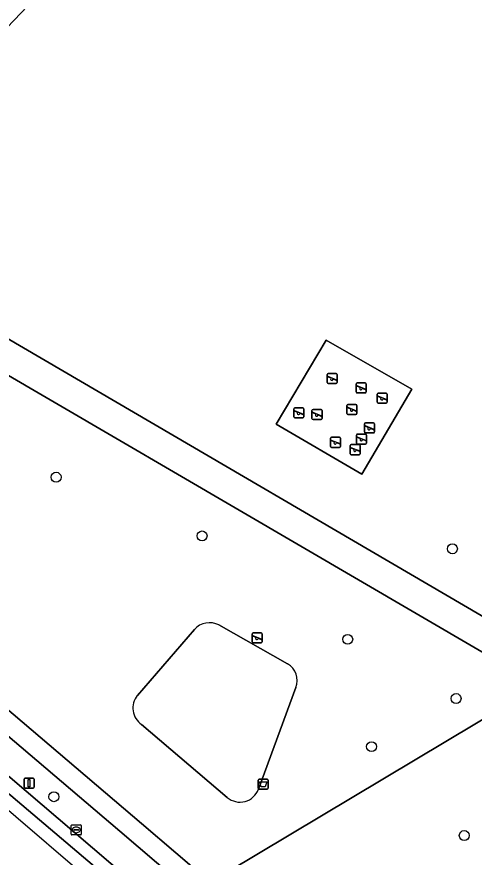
# Model space of a CAD drawing. Extents: x 162803 to 163818, y 381639 to 382475.
# Drawn here: x 163168.5 to 163213.6, y 381721.9 to 381804.9 of the extents above; entities that cross this region are included whole.
import ezdxf

# ---------------------------------------------------------------- set-up
doc = ezdxf.new("R2010")
doc.units = 0
for name, color, linetype in [('IMGEO_Afvalbak', 7, 'Continuous'), ('IMGEO_Boom', 7, 'Continuous'), ('IMGEO_Groenvoorziening', 7, 'Continuous'), ('IMGEO_Kolk', 7, 'Continuous'), ('IMGEO_Lichtmast', 7, 'Continuous'), ('IMGEO_Rijbaan_lokaal_gesloten', 7, 'Continuous'), ('IMGEO_Speelvoorziening', 7, 'Continuous'), ('IMGEO_Terreindeel_gesloten', 7, 'Continuous'), ('IMGEO_Voetpad_gesloten', 7, 'Continuous'), ('IMGEO_Voetpad_open', 7, 'Continuous')]:
    doc.layers.add(name, color=color, linetype=linetype)

msp = doc.modelspace()

# ---------------------------------------------------------------- linework, layer by layer
at = {"layer": 'IMGEO_Afvalbak'}
for p, q in [((163192.396, 381729.607), (163193.186, 381729.607)), ((163193.186, 381729.607), (163192.396, 381729.607)), ((163192.296, 381728.707), (163192.296, 381729.507)), ((163192.296, 381729.507), (163192.296, 381728.707)), ((163193.286, 381729.507), (163193.286, 381728.707)), ((163193.286, 381728.707), (163193.286, 381729.507)), ((163193.186, 381728.607), (163192.396, 381728.607)), ((163192.396, 381728.607), (163193.186, 381728.607))]:
    msp.add_line(p, q, dxfattribs=at)
msp.add_lwpolyline([(163192.439, 381729.321), (163193.143, 381729.321), (163192.994, 381728.851), (163192.588, 381728.851), (163192.439, 381729.321)], dxfattribs=at)
for centre, start, end in [((163192.396, 381729.507), 90, 180), ((163192.396, 381729.507), 90, 180), ((163193.186, 381729.507), 0, 90), ((163193.186, 381729.507), 360, 90), ((163192.396, 381728.707), 180, 270), ((163192.396, 381728.707), 180, 270), ((163193.186, 381728.707), 270, 0), ((163193.186, 381728.707), 270, 0)]:
    msp.add_arc(centre, 0.1, start, end, dxfattribs=at)
at = {"layer": 'IMGEO_Boom'}
for centre in [(163172.336, 381759.431), (163186.761, 381753.63), (163211.498, 381752.354), (163201.151, 381743.415), (163211.859, 381737.563), (163203.504, 381732.81), (163172.113, 381727.86), (163212.665, 381724.029)]:
    msp.add_circle(centre, 0.489, dxfattribs=at)
at = {"layer": 'IMGEO_Groenvoorziening'}
for points in [[(163187.076, 381889.394), (163174.933, 381879.363), (163150.559, 381859.228), (163149.449, 381858.533), (163145.2, 381849.303), (163139.723, 381837.404), (163122.194, 381799.325), (163146.159, 381785.538), (163165.579, 381774.251), (163221.717, 381741.438)], [(163104.173, 381787.829), (163102.223, 381785.552), (163112.472, 381776.842), (163126.631, 381764.799), (163144.284, 381749.784), (163146.036, 381748.294), (163160.084, 381736.32), (163174.111, 381724.357), (163192.712, 381708.496), (163206.943, 381696.319)], [(163213.574, 381694.608), (163209.887, 381697.758), (163178.636, 381724.455), (163104.173, 381787.829)], [(163188.423, 381744.831), (163195.203, 381740.994)], [(163180.361, 381737.858), (163185.994, 381744.386)], [(163220.772, 381738.461), (163220.115, 381738.844), (163189.311, 381720.446), (163187.548, 381719.436), (163211.165, 381699.254), (163211.741, 381701.09), (163216.038, 381716.4), (163221.764, 381734.924)], [(163196.029, 381738.657), (163192.33, 381728.612)], [(163189.246, 381727.793), (163180.777, 381735)]]:
    msp.add_lwpolyline(points, dxfattribs=at)
for points in [[(163162.735, 381798.896), (163151.158, 381809.94), (163174.207, 381834.098), (163185.783, 381823.053)], [(163151.158, 381809.94), (163162.735, 381798.896), (163185.783, 381823.053), (163174.207, 381834.098)], [(163118.871, 381777.895), (163180.771, 381725.228), (163187.548, 381719.436), (163189.311, 381720.446), (163220.115, 381738.844), (163142.427, 381784.159), (163122.272, 381795.77)], [(163207.49, 381768.142), (163202.539, 381759.72), (163194.075, 381764.662), (163199.035, 381772.983)]]:
    msp.add_lwpolyline(points, close=True, dxfattribs=at)
for centre, radius, start, end in [((163187.506, 381742.982), 2.064, 63.63135, 137.13191), ((163194.248, 381739.342), 1.908, 338.96831, 59.96305), ((163181.893, 381736.622), 1.969, 141.10114, 235.46207), ((163190.506, 381729.264), 1.937, 229.42162, 340.32324)]:
    msp.add_arc(centre, radius, start, end, dxfattribs=at)
at = {"layer": 'IMGEO_Kolk'}
for p, q in [((163173.818, 381724.164), (163173.818, 381725.016)), ((163173.893, 381725.09), (163174.745, 381725.09)), ((163174.077, 381724.584), (163174.077, 381724.596)), ((163174.12, 381724.633), (163174.518, 381724.633)), ((163174.306, 381724.87), (163174.331, 381724.87)), ((163174.561, 381724.596), (163174.561, 381724.584)), ((163174.819, 381725.016), (163174.819, 381724.164)), ((163174.745, 381724.09), (163173.893, 381724.09)), ((163174.515, 381724.547), (163174.117, 381724.547)), ((163174.329, 381724.31), (163174.304, 381724.31))]:
    msp.add_line(p, q, dxfattribs=at)
for points in [[(163173.818, 381724.164), (163173.818, 381725.016)], [(163173.893, 381725.09), (163174.745, 381725.09)], [(163174.819, 381725.016), (163174.819, 381724.164)], [(163174.745, 381724.09), (163173.893, 381724.09)]]:
    msp.add_lwpolyline(points, dxfattribs=at)
for centre, radius, start, end in [((163173.895, 381725.014), 0.0765, 91.55205, 178.44795), ((163173.895, 381725.014), 0.0765, 91.55205, 178.44795), ((163174.117, 381724.593), 0.0403, 85.87752, 175.75265), ((163174.114, 381724.583), 0.0366, 178.93798, 274.71019), ((163174.518, 381724.59), 0.043, 264.86636, 352.45326), ((163174.522, 381724.595), 0.0386, 1.73085, 96.63898), ((163174.743, 381725.014), 0.0765, 1.55205, 88.44795), ((163174.743, 381725.014), 0.0765, 1.55205, 88.44795), ((163173.895, 381724.166), 0.0765, 181.55205, 268.44795), ((163173.895, 381724.166), 0.0765, 181.55205, 268.44795), ((163174.743, 381724.166), 0.0765, 271.55205, 358.44795), ((163174.743, 381724.166), 0.0765, 271.55205, 358.44795)]:
    msp.add_arc(centre, radius, start, end, dxfattribs=at)
for centre, major_axis, ratio, start_param, end_param in [((163174.305, 381724.59), (-0.387, 0.002), 0.722429, 4.712389, 7.853982), ((163174.33, 381724.59), (-0.39, 0.002), 0.717154, 1.570796, 4.712389)]:
    msp.add_ellipse(centre, major_axis=major_axis, ratio=ratio, start_param=start_param, end_param=end_param, dxfattribs=at)
at = {"layer": 'IMGEO_Lichtmast'}
for p, q in [((163169.162, 381728.8), (163169.162, 381729.6)), ((163169.162, 381729.6), (163169.162, 381728.8)), ((163169.262, 381729.7), (163170.052, 381729.7)), ((163170.052, 381729.7), (163169.262, 381729.7)), ((163170.152, 381729.6), (163170.152, 381728.8)), ((163170.152, 381728.8), (163170.152, 381729.6)), ((163170.052, 381728.7), (163169.262, 381728.7)), ((163169.262, 381728.7), (163170.052, 381728.7))]:
    msp.add_line(p, q, dxfattribs=at)
msp.add_lwpolyline([(163169.582, 381729.575), (163169.732, 381729.575), (163169.732, 381728.825), (163169.582, 381728.825), (163169.582, 381729.575)], dxfattribs=at)
for centre, start, end in [((163169.262, 381729.6), 90, 180), ((163169.262, 381729.6), 90, 180), ((163170.052, 381729.6), 0, 90), ((163170.052, 381729.6), 360, 90), ((163169.262, 381728.8), 180, 270), ((163169.262, 381728.8), 180, 270), ((163170.052, 381728.8), 270, 0), ((163170.052, 381728.8), 270, 0)]:
    msp.add_arc(centre, 0.1, start, end, dxfattribs=at)
at = {"layer": 'IMGEO_Rijbaan_lokaal_gesloten'}
for points in [[(163126.631, 381764.799), (163112.472, 381776.842), (163102.223, 381785.552), (163100.949, 381786.63), (163094.339, 381792.221), (163091.706, 381794.449), (163081.476, 381803.141), (163067.521, 381814.997), (163055.544, 381825.463), (163054.657, 381824.442), (163063.004, 381817.075), (163085.435, 381798.177), (163101.575, 381784.388), (163115.299, 381772.508), (163144.591, 381747.678), (163146.475, 381746.086), (163156.948, 381737.209), (163198.96, 381701.603), (163210.495, 381691.894)], [(163206.943, 381696.319), (163192.712, 381708.496), (163174.111, 381724.357), (163160.084, 381736.32), (163146.036, 381748.294), (163144.284, 381749.784), (163126.631, 381764.799)], [(163210.495, 381691.894), (163198.96, 381701.603), (163156.948, 381737.209), (163156.214, 381736.327), (163186.76, 381710.114), (163232.516, 381670.935), (163253.206, 381651.02)]]:
    msp.add_lwpolyline(points, dxfattribs=at)
at = {"layer": 'IMGEO_Speelvoorziening'}
for p, q in [((163199.109, 381768.775), (163199.109, 381769.575)), ((163199.109, 381769.575), (163199.109, 381768.775)), ((163199.178, 381769.4), (163200.054, 381769.047)), ((163199.209, 381769.675), (163199.999, 381769.675)), ((163199.999, 381769.675), (163199.209, 381769.675)), ((163200.099, 381769.575), (163200.099, 381768.775)), ((163200.099, 381768.775), (163200.099, 381769.575)), ((163199.492, 381769.203), (163199.153, 381769.34)), ((163199.999, 381768.675), (163199.209, 381768.675)), ((163199.209, 381768.675), (163199.999, 381768.675)), ((163200.03, 381768.987), (163199.69, 381769.124)), ((163201.988, 381767.851), (163201.988, 381768.651)), ((163201.988, 381768.651), (163201.988, 381767.851)), ((163202.088, 381768.751), (163202.878, 381768.751)), ((163202.878, 381768.751), (163202.088, 381768.751)), ((163202.978, 381768.651), (163202.978, 381767.851)), ((163202.978, 381767.851), (163202.978, 381768.651)), ((163202.371, 381768.279), (163202.032, 381768.416)), ((163202.057, 381768.476), (163202.933, 381768.123)), ((163202.878, 381767.751), (163202.088, 381767.751)), ((163202.088, 381767.751), (163202.878, 381767.751)), ((163202.909, 381768.063), (163202.569, 381768.2)), ((163204.156, 381767.733), (163204.946, 381767.733)), ((163204.946, 381767.733), (163204.156, 381767.733)), ((163204.056, 381766.833), (163204.056, 381767.633)), ((163204.056, 381767.633), (163204.056, 381766.833)), ((163204.439, 381767.261), (163204.1, 381767.398)), ((163204.125, 381767.458), (163205.001, 381767.105)), ((163204.977, 381767.045), (163204.637, 381767.182)), ((163205.046, 381767.633), (163205.046, 381766.833)), ((163205.046, 381766.833), (163205.046, 381767.633)), ((163195.825, 381765.387), (163195.825, 381766.187)), ((163195.825, 381766.187), (163195.825, 381765.387)), ((163195.925, 381766.287), (163196.715, 381766.287)), ((163196.715, 381766.287), (163195.925, 381766.287)), ((163196.815, 381766.187), (163196.815, 381765.387)), ((163196.815, 381765.387), (163196.815, 381766.187)), ((163197.72, 381766.128), (163198.51, 381766.128)), ((163198.51, 381766.128), (163197.72, 381766.128)), ((163201.077, 381765.721), (163201.077, 381766.521)), ((163201.077, 381766.521), (163201.077, 381765.721)), ((163201.46, 381766.149), (163201.121, 381766.286)), ((163201.146, 381766.346), (163202.022, 381765.993)), ((163201.177, 381766.621), (163201.967, 381766.621)), ((163201.967, 381766.621), (163201.177, 381766.621)), ((163201.998, 381765.933), (163201.658, 381766.07)), ((163202.067, 381766.521), (163202.067, 381765.721)), ((163202.067, 381765.721), (163202.067, 381766.521)), ((163204.946, 381766.733), (163204.156, 381766.733)), ((163204.156, 381766.733), (163204.946, 381766.733)), ((163196.208, 381765.815), (163195.869, 381765.952)), ((163195.894, 381766.012), (163196.77, 381765.659)), ((163196.715, 381765.287), (163195.925, 381765.287)), ((163195.925, 381765.287), (163196.715, 381765.287)), ((163196.746, 381765.599), (163196.406, 381765.736)), ((163197.62, 381765.228), (163197.62, 381766.028)), ((163197.62, 381766.028), (163197.62, 381765.228)), ((163198.003, 381765.656), (163197.664, 381765.793)), ((163197.689, 381765.853), (163198.565, 381765.5)), ((163198.541, 381765.44), (163198.201, 381765.577)), ((163198.61, 381766.028), (163198.61, 381765.228)), ((163198.61, 381765.228), (163198.61, 381766.028)), ((163201.967, 381765.621), (163201.177, 381765.621)), ((163201.177, 381765.621), (163201.967, 381765.621)), ((163198.51, 381765.128), (163197.72, 381765.128)), ((163197.72, 381765.128), (163198.51, 381765.128)), ((163202.793, 381763.897), (163202.793, 381764.697)), ((163202.793, 381764.697), (163202.793, 381763.897)), ((163203.176, 381764.325), (163202.837, 381764.462)), ((163202.862, 381764.522), (163203.738, 381764.169)), ((163202.893, 381764.797), (163203.683, 381764.797)), ((163203.683, 381764.797), (163202.893, 381764.797)), ((163203.783, 381764.697), (163203.783, 381763.897)), ((163203.783, 381763.897), (163203.783, 381764.697)), ((163202.025, 381762.795), (163202.025, 381763.595)), ((163202.025, 381763.595), (163202.025, 381762.795)), ((163202.125, 381763.695), (163202.915, 381763.695)), ((163202.915, 381763.695), (163202.125, 381763.695)), ((163203.683, 381763.797), (163202.893, 381763.797)), ((163202.893, 381763.797), (163203.683, 381763.797)), ((163203.015, 381763.595), (163203.015, 381762.795)), ((163203.015, 381762.795), (163203.015, 381763.595)), ((163203.714, 381764.109), (163203.374, 381764.246)), ((163199.447, 381762.476), (163199.447, 381763.276)), ((163199.447, 381763.276), (163199.447, 381762.476)), ((163199.83, 381762.904), (163199.491, 381763.041)), ((163199.516, 381763.101), (163200.392, 381762.748)), ((163199.547, 381763.376), (163200.337, 381763.376)), ((163200.337, 381763.376), (163199.547, 381763.376)), ((163200.368, 381762.688), (163200.028, 381762.825)), ((163200.437, 381763.276), (163200.437, 381762.476)), ((163200.437, 381762.476), (163200.437, 381763.276)), ((163202.408, 381763.223), (163202.069, 381763.36)), ((163202.094, 381763.42), (163202.97, 381763.067)), ((163202.946, 381763.007), (163202.606, 381763.144)), ((163200.337, 381762.376), (163199.547, 381762.376)), ((163199.547, 381762.376), (163200.337, 381762.376)), ((163201.395, 381761.751), (163201.395, 381762.551)), ((163201.395, 381762.551), (163201.395, 381761.751)), ((163201.778, 381762.179), (163201.439, 381762.316)), ((163201.464, 381762.376), (163202.34, 381762.023)), ((163201.495, 381762.651), (163202.285, 381762.651)), ((163202.285, 381762.651), (163201.495, 381762.651)), ((163202.316, 381761.963), (163201.976, 381762.1)), ((163202.915, 381762.695), (163202.125, 381762.695)), ((163202.125, 381762.695), (163202.915, 381762.695)), ((163202.385, 381762.551), (163202.385, 381761.751)), ((163202.385, 381761.751), (163202.385, 381762.551)), ((163202.285, 381761.651), (163201.495, 381761.651)), ((163201.495, 381761.651), (163202.285, 381761.651)), ((163191.709, 381743.161), (163191.709, 381743.961)), ((163191.709, 381743.961), (163191.709, 381743.161)), ((163192.092, 381743.589), (163191.753, 381743.726)), ((163191.778, 381743.786), (163192.654, 381743.433)), ((163191.809, 381744.061), (163192.599, 381744.061)), ((163192.599, 381744.061), (163191.809, 381744.061)), ((163192.699, 381743.961), (163192.699, 381743.161)), ((163192.699, 381743.161), (163192.699, 381743.961)), ((163192.599, 381743.061), (163191.809, 381743.061)), ((163191.809, 381743.061), (163192.599, 381743.061)), ((163192.63, 381743.373), (163192.29, 381743.51))]:
    msp.add_line(p, q, dxfattribs=at)
for centre, radius, start, end in [((163199.209, 381769.575), 0.1, 90, 180), ((163199.209, 381769.575), 0.1, 90, 180), ((163199.166, 381769.37), 0.0327, 68.07798, 248.07798), ((163199.999, 381769.575), 0.1, 0, 90), ((163199.999, 381769.575), 0.1, 360, 90), ((163199.209, 381768.775), 0.1, 180, 270), ((163199.209, 381768.775), 0.1, 180, 270), ((163199.571, 381769.113), 0.12, 130.99278, 5.16318), ((163199.999, 381768.775), 0.1, 270, 0), ((163199.999, 381768.775), 0.1, 270, 0), ((163200.042, 381769.017), 0.0327, 248.07798, 68.07798), ((163202.088, 381768.651), 0.1, 90, 180), ((163202.088, 381768.651), 0.1, 90, 180), ((163202.878, 381768.651), 0.1, 0, 90), ((163202.878, 381768.651), 0.1, 360, 90), ((163202.088, 381767.851), 0.1, 180, 270), ((163202.088, 381767.851), 0.1, 180, 270), ((163202.045, 381768.446), 0.0327, 68.07798, 248.07798), ((163202.45, 381768.189), 0.12, 130.99278, 5.16318), ((163202.878, 381767.851), 0.1, 270, 0), ((163202.878, 381767.851), 0.1, 270, 0), ((163202.921, 381768.093), 0.0327, 248.07798, 68.07798), ((163204.156, 381767.633), 0.1, 90, 180), ((163204.156, 381767.633), 0.1, 90, 180), ((163204.946, 381767.633), 0.1, 0, 90), ((163204.946, 381767.633), 0.1, 360, 90), ((163204.113, 381767.428), 0.0327, 68.07798, 248.07798), ((163204.518, 381767.171), 0.12, 130.99278, 5.16318), ((163204.989, 381767.075), 0.0327, 248.07798, 68.07798), ((163195.925, 381766.187), 0.1, 90, 180), ((163195.925, 381766.187), 0.1, 90, 180), ((163196.715, 381766.187), 0.1, 0, 90), ((163196.715, 381766.187), 0.1, 360, 90), ((163197.72, 381766.028), 0.1, 90, 180), ((163197.72, 381766.028), 0.1, 90, 180), ((163198.51, 381766.028), 0.1, 0, 90), ((163198.51, 381766.028), 0.1, 360, 90), ((163201.177, 381766.521), 0.1, 90, 180), ((163201.177, 381766.521), 0.1, 90, 180), ((163201.134, 381766.316), 0.0327, 68.07798, 248.07798), ((163201.539, 381766.059), 0.12, 130.99278, 5.16318), ((163201.967, 381766.521), 0.1, 0, 90), ((163201.967, 381766.521), 0.1, 360, 90), ((163204.156, 381766.833), 0.1, 180, 270), ((163204.156, 381766.833), 0.1, 180, 270), ((163204.946, 381766.833), 0.1, 270, 0), ((163204.946, 381766.833), 0.1, 270, 0), ((163195.925, 381765.387), 0.1, 180, 270), ((163195.925, 381765.387), 0.1, 180, 270), ((163195.882, 381765.982), 0.0327, 68.07798, 248.07798), ((163196.287, 381765.725), 0.12, 130.99278, 5.16318), ((163196.715, 381765.387), 0.1, 270, 0), ((163196.715, 381765.387), 0.1, 270, 0), ((163196.758, 381765.629), 0.0327, 248.07798, 68.07798), ((163197.677, 381765.823), 0.0327, 68.07798, 248.07798), ((163198.082, 381765.566), 0.12, 130.99278, 5.16318), ((163198.553, 381765.47), 0.0327, 248.07798, 68.07798), ((163201.177, 381765.721), 0.1, 180, 270), ((163201.177, 381765.721), 0.1, 180, 270), ((163201.967, 381765.721), 0.1, 270, 0), ((163201.967, 381765.721), 0.1, 270, 0), ((163202.01, 381765.963), 0.0327, 248.07798, 68.07798), ((163197.72, 381765.228), 0.1, 180, 270), ((163197.72, 381765.228), 0.1, 180, 270), ((163198.51, 381765.228), 0.1, 270, 0), ((163198.51, 381765.228), 0.1, 270, 0), ((163202.893, 381764.697), 0.1, 90, 180), ((163202.893, 381764.697), 0.1, 90, 180), ((163202.85, 381764.492), 0.0327, 68.07798, 248.07798), ((163203.683, 381764.697), 0.1, 0, 90), ((163203.683, 381764.697), 0.1, 360, 90), ((163202.125, 381763.595), 0.1, 90, 180), ((163202.125, 381763.595), 0.1, 90, 180), ((163202.893, 381763.897), 0.1, 180, 270), ((163202.893, 381763.897), 0.1, 180, 270), ((163202.915, 381763.595), 0.1, 0, 90), ((163202.915, 381763.595), 0.1, 360, 90), ((163203.255, 381764.235), 0.12, 130.99278, 5.16318), ((163203.683, 381763.897), 0.1, 270, 0), ((163203.683, 381763.897), 0.1, 270, 0), ((163203.726, 381764.139), 0.0327, 248.07798, 68.07798), ((163199.547, 381763.276), 0.1, 90, 180), ((163199.547, 381763.276), 0.1, 90, 180), ((163199.504, 381763.071), 0.0327, 68.07798, 248.07798), ((163199.909, 381762.814), 0.12, 130.99278, 5.16318), ((163200.337, 381763.276), 0.1, 0, 90), ((163200.337, 381763.276), 0.1, 360, 90), ((163200.38, 381762.718), 0.0327, 248.07798, 68.07798), ((163202.125, 381762.795), 0.1, 180, 270), ((163202.125, 381762.795), 0.1, 180, 270), ((163202.082, 381763.39), 0.0327, 68.07798, 248.07798), ((163202.487, 381763.133), 0.12, 130.99278, 5.16318), ((163202.915, 381762.795), 0.1, 270, 0), ((163202.915, 381762.795), 0.1, 270, 0), ((163202.958, 381763.037), 0.0327, 248.07798, 68.07798), ((163199.547, 381762.476), 0.1, 180, 270), ((163199.547, 381762.476), 0.1, 180, 270), ((163200.337, 381762.476), 0.1, 270, 0), ((163200.337, 381762.476), 0.1, 270, 0), ((163201.495, 381762.551), 0.1, 90, 180), ((163201.495, 381762.551), 0.1, 90, 180), ((163201.452, 381762.346), 0.0327, 68.07798, 248.07798), ((163201.857, 381762.089), 0.12, 130.99278, 5.16318), ((163202.285, 381762.551), 0.1, 0, 90), ((163202.285, 381762.551), 0.1, 360, 90), ((163202.328, 381761.993), 0.0327, 248.07798, 68.07798), ((163201.495, 381761.751), 0.1, 180, 270), ((163201.495, 381761.751), 0.1, 180, 270), ((163202.285, 381761.751), 0.1, 270, 0), ((163202.285, 381761.751), 0.1, 270, 0), ((163191.809, 381743.961), 0.1, 90, 180), ((163191.809, 381743.961), 0.1, 90, 180), ((163191.766, 381743.756), 0.0327, 68.07798, 248.07798), ((163192.599, 381743.961), 0.1, 0, 90), ((163192.599, 381743.961), 0.1, 360, 90), ((163191.809, 381743.161), 0.1, 180, 270), ((163191.809, 381743.161), 0.1, 180, 270), ((163192.171, 381743.499), 0.12, 130.99278, 5.16318), ((163192.599, 381743.161), 0.1, 270, 0), ((163192.599, 381743.161), 0.1, 270, 0), ((163192.642, 381743.403), 0.0327, 248.07798, 68.07798)]:
    msp.add_arc(centre, radius, start, end, dxfattribs=at)
at = {"layer": 'IMGEO_Terreindeel_gesloten'}
msp.add_lwpolyline([(163194.075, 381764.662), (163202.539, 381759.72), (163207.49, 381768.142), (163199.035, 381772.983)], close=True, dxfattribs=at)
for points in [[(163195.203, 381740.994), (163188.423, 381744.831)], [(163185.994, 381744.386), (163180.361, 381737.858)], [(163192.33, 381728.612), (163196.029, 381738.657)], [(163180.777, 381735), (163189.246, 381727.793)]]:
    msp.add_lwpolyline(points, dxfattribs=at)
for centre, radius, start, end in [((163187.506, 381742.982), 2.064, 63.63135, 137.13191), ((163194.248, 381739.342), 1.908, 338.96831, 59.96305), ((163181.893, 381736.622), 1.969, 141.10114, 235.46207), ((163190.506, 381729.264), 1.937, 229.42162, 340.32324)]:
    msp.add_arc(centre, radius, start, end, dxfattribs=at)
at = {"layer": 'IMGEO_Voetpad_gesloten'}
for points in [[(163101.875, 381807.52), (163122.272, 381795.77), (163142.427, 381784.159), (163220.115, 381738.844), (163220.772, 381738.461)], [(163227.895, 381734.558), (163231.626, 381732.839), (163233.036, 381732.232), (163239.525, 381729.44), (163240.704, 381728.932), (163254.408, 381723.309), (163291.903, 381707.303), (163292.47, 381707.061), (163292.911, 381706.709), (163294.112, 381709.662), (163288.474, 381712.026), (163269.396, 381720.204), (163256.019, 381725.843), (163241.909, 381731.66), (163241.86, 381731.681), (163234.41, 381734.868), (163229, 381737.368), (163228.9, 381737.42), (163228.803, 381737.478), (163223.805, 381740.271), (163221.717, 381741.438), (163165.579, 381774.251)]]:
    msp.add_lwpolyline(points, dxfattribs=at)
at = {"layer": 'IMGEO_Voetpad_open'}
msp.add_lwpolyline([(163050.729, 381829.78), (163051.244, 381829.324), (163055.544, 381825.463), (163067.521, 381814.997), (163081.476, 381803.141), (163091.706, 381794.449), (163094.339, 381792.221), (163096.321, 381794.522), (163102.914, 381788.942), (163100.949, 381786.63), (163102.223, 381785.552), (163104.173, 381787.829), (163178.636, 381724.455), (163209.887, 381697.758), (163211.165, 381699.254), (163187.548, 381719.436), (163180.771, 381725.228), (163118.871, 381777.895), (163093.281, 381799.668)], dxfattribs=at)

doc.saveas('drawing.dxf')
